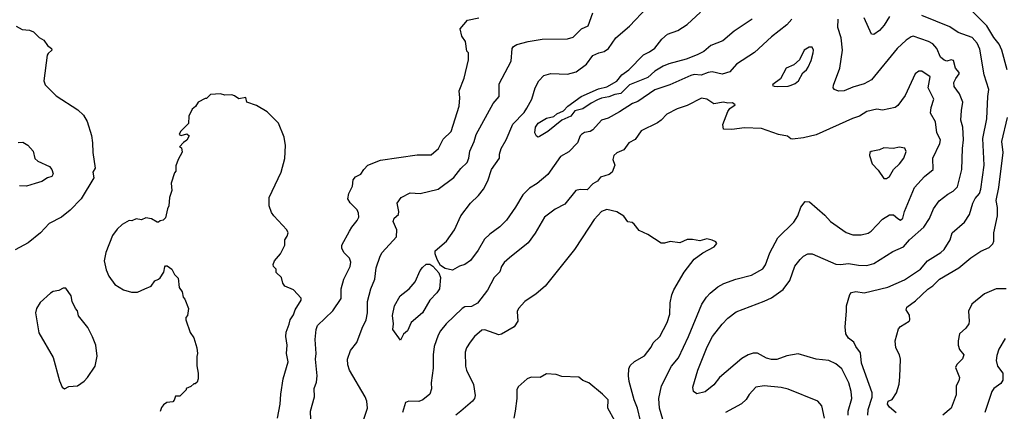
# Model space of a CAD drawing. Extents: x 1678431 to 1860718, y 384618 to 522882.
# Tile 381 of 473: x 1798376 to 1805383, y 440463 to 443251. Entities that reach past the tile are written whole.
import ezdxf

# ---------------------------------------------------------------- set-up
doc = ezdxf.new("R2010")
doc.units = 0

msp = doc.modelspace()

# ---------------------------------------------------------------- linework, layer by layer
at = {"layer": '0CON10XD'}
for points in [[(1802645.7, 442595), (1802565, 442550.6), (1802516, 442535), (1802455, 442466.9), (1802435, 442455.6), (1802395, 442448.1), (1802374.3, 442435), (1802364.4, 442425), (1802345.7, 442375), (1802285, 442310.6), (1802223.7, 442276.3), (1802135, 442148.6), (1802058.6, 442085), (1802005, 442051.5), (1801955.5, 442005), (1801905, 441917.5), (1801840, 441825), (1801793.9, 441776.1), (1801720.8, 441725), (1801685, 441688.6), (1801639.3, 441610.7), (1801585, 441536.9), (1801545, 441509.4), (1801505, 441495.7), (1801455, 441466.9), (1801405, 441479.1), (1801371.2, 441501.2), (1801346.2, 441545), (1801333.1, 441585), (1801333.8, 441605), (1801413.8, 441675), (1801470, 441755), (1801514.3, 441855), (1801584.4, 441945), (1801640.2, 441999.8), (1801675.6, 442045), (1801708.2, 442105), (1801734.7, 442185.3), (1801791.4, 442265), (1801790.6, 442295), (1801801.5, 442335), (1801837.3, 442395), (1801885, 442508), (1801965, 442590.9), (1801985, 442620.5), (1802021.3, 442685), (1802044.5, 442765.5), (1802070, 442815), (1802106.2, 442855), (1802155, 442868.1), (1802275, 442862.9), (1802335, 442880.6), (1802410, 442935), (1802455, 442995.6), (1802496.7, 443015), (1802535.3, 443024.7), (1802566.9, 443045), (1802619.1, 443120.9), (1802714.6, 443205.4), (1802842, 443338)], [(1801995.7, 443095.7), (1802095, 443113.3), (1802275, 443115.6), (1802315, 443126.7), (1802375, 443186.5), (1802421.8, 443208.2), (1802455, 443300.8)], [(1803588.6, 443255), (1803461.5, 443168.5), (1803379.2, 443100.8), (1803293.5, 443066.5), (1803244.1, 443025.9), (1803197.9, 443002.1), (1803118.8, 442971.2), (1802995, 442937.9), (1802955, 442920), (1802897.1, 442885), (1802845, 442838.6), (1802715, 442786.4), (1802655, 442724.8), (1802610.4, 442719.6), (1802569, 442701), (1802517.6, 442692.4), (1802489.1, 442680.9), (1802442.8, 442657.2), (1802384.2, 442615.8), (1802327.1, 442602.9), (1802297.8, 442565), (1802234.6, 442535.4), (1802135, 442454.2), (1802075, 442419.2), (1802065, 442416), (1802055, 442421.2), (1802042.7, 442445), (1802045.7, 442485), (1802065, 442515.7), (1802125, 442550.8), (1802176.8, 442563.2), (1802197.9, 442582.1), (1802246.6, 442603.4), (1802277.1, 442635), (1802372, 442705), (1802495, 442760), (1802555, 442772.5), (1802625, 442813.8), (1802662.1, 442857.9), (1802711.1, 442895), (1802815, 443002), (1802858.3, 443021.7), (1802895, 443049.2), (1802946.8, 443113.2), (1802985, 443148.6), (1803060, 443175), (1803125, 443215.8), (1803221.4, 443305)], [(1805402.1, 442895), (1805365.9, 443035), (1805346.1, 443076.1), (1805307.5, 443125), (1805257.9, 443207.9), (1805148, 443318)], [(1800450.6, 440345), (1800445.5, 440464.5), (1800473, 440567), (1800472.9, 440625), (1800488.7, 440671.3), (1800493.4, 440716.6), (1800481.9, 440835), (1800486.5, 440875), (1800480, 440975), (1800486.7, 441045), (1800495.8, 441075), (1800605, 441179.2), (1800663.8, 441266.2), (1800664.7, 441335), (1800681.8, 441405), (1800726.8, 441495), (1800733.8, 441525), (1800724.1, 441554.1), (1800681.9, 441595), (1800668.1, 441625), (1800667.8, 441645), (1800723.9, 441746.1), (1800739.4, 441775), (1800778.9, 441821.1), (1800789.2, 441845), (1800786.7, 441875), (1800776.9, 441896.9), (1800728.3, 441948.3), (1800711.9, 441975), (1800719.4, 442015), (1800743.5, 442066.5), (1800749.7, 442110.3), (1800766.8, 442133.2), (1800805, 442152), (1800824.5, 442185.5), (1800854, 442215), (1800945, 442251.4), (1801205, 442289.4), (1801305, 442290), (1801355.6, 442335), (1801390.2, 442399.8), (1801447.5, 442455), (1801504.2, 442635), (1801508, 442695), (1801503.8, 442745), (1801538.8, 442835), (1801570, 442965), (1801570, 443015), (1801558.3, 443028.3), (1801547.5, 443095), (1801522.5, 443135), (1801510, 443185), (1801563, 443247), (1801643.6, 443263.6)], [(1803870.8, 443255), (1803836.4, 443213.6), (1803725, 443130), (1803605, 443017.5), (1803478, 442935), (1803429.1, 442880.9), (1803375, 442862.9), (1803305, 442880), (1803275, 442875.3), (1803225, 442855.5), (1803175, 442860), (1803152, 442855), (1803003.3, 442786.7), (1802895, 442751.3), (1802775, 442667.8), (1802738, 442655), (1802645.7, 442595)], [(1804271.2, 440435), (1804272.9, 440465), (1804297.7, 440555), (1804293.1, 440605), (1804275.9, 440665.9), (1804226.7, 440765), (1804185, 440801.8), (1804135, 440823.8), (1804045, 440833.6), (1803915, 440871.5), (1803835, 440859.1), (1803765, 440833.1), (1803725, 440831.1), (1803690.7, 440840.7), (1803626.7, 440876.7), (1803595, 440877.1), (1803559.2, 440865), (1803515, 440839.1), (1803356.9, 440703.1), (1803315, 440651.4), (1803255, 440601.1), (1803195, 440588.6), (1803170.8, 440605), (1803165.7, 440634.3), (1803200.9, 440755), (1803267.3, 440922.7), (1803305.2, 440994.8), (1803375.9, 441084.1), (1803415, 441126.9), (1803475, 441172.2), (1803675, 441247.5), (1803725, 441272.1), (1803809.5, 441330.5), (1803856.7, 441395), (1803893.3, 441496.7), (1803930, 441545), (1803955, 441567.1), (1803985, 441584.2), (1804015, 441584.3), (1804185, 441510.5), (1804218.3, 441508.3), (1804275, 441516), (1804345, 441502.7), (1804405, 441500.5), (1804453.8, 441515), (1804588.9, 441601.1), (1804665.4, 441634.6), (1804707.5, 441685), (1804811.1, 441775), (1804849.4, 441835), (1804877.8, 441905), (1804919.1, 441960.9), (1804980.7, 442009.3), (1805019.2, 442030.8), (1805049.3, 442060.7), (1805080, 442185), (1805085.4, 442335), (1805093.3, 442395), (1805087.3, 442485), (1805074.5, 442535), (1805077.5, 442605), (1805087.9, 442665), (1805063.2, 442723.2), (1805025.6, 442775), (1805024.4, 442805), (1805037.8, 442832.2), (1805060.8, 442865), (1805060.8, 442875), (1805035, 442906), (1805021.3, 442961.3), (1805005, 442965.5), (1804975, 442955.6), (1804955, 442961.9), (1804928.1, 442985), (1804902.5, 443045), (1804875, 443078.5), (1804844, 443095), (1804735, 443133.5), (1804720.2, 443129.8), (1804684.3, 443105), (1804619.4, 443045), (1804437.7, 442822.3), (1804386.1, 442793.9), (1804305, 442771.1), (1804242.5, 442745), (1804202.3, 442742.3), (1804174.2, 442754.2), (1804166.1, 442766.1), (1804167.1, 442785), (1804212.2, 442905), (1804231.5, 443035), (1804221.4, 443121.4), (1804197.8, 443195), (1804200.6, 443255)], [(1804411.8, 440435), (1804414.1, 440475), (1804443.2, 440565), (1804443.2, 440595), (1804367.3, 440805), (1804359.8, 440879.8), (1804325.6, 440925), (1804311.9, 440955), (1804274.4, 440985), (1804254.8, 441014.8), (1804250.3, 441065), (1804260.6, 441175), (1804258.8, 441215), (1804282.5, 441295), (1804295, 441310), (1804327.1, 441317.1), (1804385, 441307.1), (1804555, 441347.5), (1804671.9, 441398.1), (1804785.6, 441475), (1804835.6, 441535), (1804931.4, 441595), (1804955, 441615.8), (1804997.1, 441685), (1805011.2, 441735), (1805099.5, 441810.5), (1805135, 441863.8), (1805159.5, 441945), (1805175, 441977.1), (1805205.8, 442014.2), (1805216.8, 442045), (1805239.4, 442215), (1805231.1, 442405), (1805258.9, 442545), (1805265.6, 442705), (1805273.5, 442755), (1805239.1, 442859.1), (1805209.3, 443040.7), (1805188.8, 443085), (1805155, 443123.8), (1805055, 443161.1), (1804995, 443200), (1804795, 443282.1)], [(1804566.7, 443275), (1804527.5, 443212.5), (1804495, 443174.2), (1804455, 443146), (1804438, 443148), (1804384.5, 443265)], [(1798352, 443205), (1798395, 443182.5), (1798445, 443176.9), (1798475, 443164.3), (1798514.5, 443124.5), (1798549.2, 443105), (1798575, 443068), (1798602, 443045), (1798605, 443033.3), (1798578.6, 443011.4), (1798571.9, 442998.1), (1798547.3, 442815), (1798558.4, 442788.4), (1798635, 442708.9), (1798790.3, 442610.3), (1798830.8, 442570.8), (1798857, 442527), (1798887.6, 442427.6), (1798895.6, 442375), (1798895.8, 442305), (1798914.2, 442195), (1798897.1, 442165), (1798904.2, 442125), (1798814.4, 441975), (1798735, 441894.4), (1798675, 441845.6), (1798585, 441801.1), (1798524.3, 441735), (1798437.1, 441662.9), (1798345, 441611.9)], [(1800817.5, 440385), (1800850.9, 440485), (1800845.5, 440535.5), (1800835, 440566.7), (1800722.9, 440755), (1800710.6, 440795), (1800708.1, 440835), (1800731.4, 440895), (1800775, 440953.3), (1800812.2, 441055), (1800841.9, 441115), (1800850.5, 441165), (1800852.5, 441245), (1800874.4, 441335), (1800904.4, 441405), (1800912.9, 441485), (1800942.4, 441567.6), (1800956, 441595), (1801058.8, 441705), (1801060.5, 441755), (1801034.5, 441815.5), (1801040.8, 441839.2), (1801072, 441865), (1801074.3, 441885), (1801062, 441945), (1801090, 441985), (1801155, 442017.5), (1801225, 442014.2), (1801355, 442045.6), (1801465, 442127.1), (1801515, 442192), (1801560.6, 442235), (1801571.9, 442265), (1801579.5, 442315), (1801611.5, 442385), (1801625.4, 442434.6), (1801745, 442654.2), (1801789.2, 442705), (1801788.6, 442795), (1801874.4, 442955), (1801880, 443045), (1801890.3, 443059.7), (1801913.3, 443075), (1801995.7, 443095.7)], [(1803766.4, 442776.4), (1803845, 442778), (1803865, 442784.2), (1803895, 442796), (1803918, 442815), (1803948.3, 442871.7), (1803975, 442894), (1803986.4, 442913.6), (1804008.7, 442961.3), (1804022.9, 443015), (1804024, 443035), (1804015, 443056.7), (1803995, 443056), (1803958, 443035), (1803925, 442966.2), (1803885, 442929.2), (1803830, 442905), (1803789.1, 442830.9), (1803735, 442790), (1803733.6, 442783.6), (1803745, 442777.5), (1803766.4, 442776.4)], [(1802952.5, 440405), (1802929.2, 440485), (1802925.5, 440555), (1802944.3, 440645), (1803015.6, 440785), (1803063.5, 440845), (1803135.4, 440995), (1803230, 441225), (1803263.1, 441276.9), (1803289.2, 441305), (1803345, 441350), (1803387.4, 441372.6), (1803472.5, 441405), (1803585, 441433.3), (1803665, 441478), (1803684.3, 441505), (1803715, 441591.2), (1803771.4, 441698.6), (1803885, 441810), (1803912.9, 441855), (1803935, 441916.7), (1803965, 441956.7), (1803996.7, 441955), (1804105, 441860), (1804145.5, 441815.5), (1804256.8, 441736.8), (1804305, 441718.6), (1804365, 441718.6), (1804415, 441731.9), (1804435, 441745.7), (1804515, 441831.4), (1804565, 441862.9), (1804595, 441863.1), (1804625, 441836), (1804645, 441824.3), (1804661.3, 441838.7), (1804671.5, 441885), (1804742.9, 442057.1), (1804816, 442134), (1804875.8, 442185), (1804874.4, 442265), (1804925, 442370), (1804929.5, 442395), (1804903.6, 442445), (1804892.9, 442522.9), (1804856.7, 442585), (1804861.5, 442625), (1804881.1, 442685), (1804840.4, 442765), (1804855.5, 442845), (1804795, 442885.6), (1804775, 442885.7), (1804749.2, 442865), (1804677.4, 442712.6), (1804625, 442640), (1804605, 442625.7), (1804516.9, 442606.9), (1804475, 442613.1), (1804405, 442597.8), (1804351.2, 442565), (1804301.4, 442548.6), (1804045, 442430.6), (1803955, 442409.4), (1803875, 442401.4), (1803863.3, 442403.3), (1803840.9, 442420.9), (1803775, 442433.1), (1803655, 442477.1), (1803535, 442482.5), (1803445, 442468.8), (1803385, 442472.5), (1803378.8, 442505), (1803415, 442597.5), (1803430.7, 442619.3), (1803467.5, 442645), (1803449.3, 442659.3), (1803415, 442656.7), (1803384, 442664), (1803315, 442652.3), (1803265, 442684.6), (1803228.6, 442691.4), (1803125, 442640), (1803055, 442615.5), (1802980.2, 442579.8), (1802940.8, 442535), (1802915, 442516.9), (1802798.9, 442461.1), (1802755, 442398), (1802712, 442375), (1802674.5, 442325.5), (1802625, 442302.9), (1802604, 442285), (1802596, 442255), (1802611.4, 442215), (1802593.1, 442165), (1802570.5, 442149.5), (1802508.9, 442131.1), (1802487.9, 442102.1), (1802455, 442083.3), (1802415, 442040), (1802365, 442043.1), (1802332.9, 442035), (1802255, 441938.6), (1802187.9, 441902.1), (1802110, 441845), (1802045, 441732), (1801995, 441662), (1801862, 441555), (1801825, 441523.8), (1801805.8, 441495), (1801793.2, 441456.8), (1801753.1, 441416.9), (1801704.2, 441325), (1801635, 441232), (1801590.9, 441209.1), (1801545, 441208.2), (1801523.9, 441196.1), (1801410, 441085), (1801371.1, 441035), (1801354.5, 441005), (1801326.7, 440925), (1801318.9, 440865), (1801318.7, 440771.3), (1801304.4, 440665), (1801306.8, 440623.2), (1801294, 440585), (1801245, 440545.6), (1801216.4, 440533.6), (1801145, 440534.3), (1801121.2, 440525), (1801099.2, 440455)], [(1800211.2, 440415), (1800230.4, 440515), (1800234.6, 440585), (1800251.8, 440695), (1800285.7, 440815), (1800275.7, 440875), (1800278.6, 440935), (1800270, 440995), (1800273.5, 441026.5), (1800295, 441082.5), (1800300, 441115), (1800325, 441151.2), (1800337.1, 441185), (1800378.8, 441255), (1800379.3, 441269.3), (1800325, 441327.5), (1800263.3, 441355), (1800250, 441375), (1800240, 441415), (1800202.5, 441452.5), (1800202.5, 441475), (1800183.3, 441495), (1800180.7, 441509.3), (1800190, 441535), (1800232.5, 441585), (1800262.5, 441645), (1800262.5, 441685), (1800280.7, 441709.3), (1800286.1, 441733.9), (1800276.7, 441755), (1800183.9, 441853.9), (1800168.3, 441878.3), (1800152.5, 441925), (1800152.5, 441985), (1800236.7, 442165), (1800263, 442263), (1800268, 442355), (1800258, 442415), (1800218, 442515), (1800136.7, 442595), (1800061.2, 442641.2), (1799992.5, 442665), (1799985, 442696.7), (1799935, 442686.7), (1799905, 442710), (1799885, 442716.7), (1799835, 442713.3), (1799805, 442722.5), (1799735, 442717.5), (1799705, 442690), (1799695, 442690), (1799647, 442663), (1799626.4, 442633.6), (1799602.5, 442615), (1799580, 442565), (1799578.3, 442511.7), (1799520, 442455), (1799510, 442435), (1799525, 442427.5), (1799565, 442437.5), (1799582.5, 442425), (1799566, 442394), (1799542.3, 442377.7), (1799512.5, 442345), (1799528.3, 442338.3), (1799531.7, 442308.3), (1799503, 442257), (1799488.3, 442211.7), (1799487, 442173), (1799478.3, 442161.7), (1799453.6, 442086.4), (1799460, 442035), (1799442.5, 441985), (1799437.5, 441925), (1799427.5, 441905), (1799415, 441840), (1799397, 441823), (1799375, 441820), (1799365, 441810), (1799355, 441810), (1799315, 441832.5), (1799275, 441840), (1799243.6, 441826.4), (1799205, 441833.3), (1799175, 441820), (1799155, 441822.5), (1799105, 441792.5), (1799070.5, 441759.5), (1799036.7, 441715), (1798990, 441595), (1798977.5, 441535), (1798990.7, 441470.7), (1799010, 441425), (1799053.3, 441365), (1799115, 441328.8), (1799172.3, 441312.3), (1799215, 441311.2), (1799267.5, 441335), (1799312.5, 441355), (1799337, 441393), (1799365, 441403.3), (1799375.9, 441414.1), (1799402.5, 441455), (1799408.3, 441491.7), (1799415, 441500), (1799425, 441500), (1799460, 441475), (1799477, 441437), (1799505, 441410), (1799510, 441345), (1799532.5, 441315), (1799540, 441275), (1799551.7, 441261.7), (1799577.5, 441195), (1799570, 441145), (1799558.3, 441131.7), (1799557.5, 441115), (1799590, 441025), (1799615.9, 440985.9), (1799636.2, 440915), (1799642.5, 440875), (1799637, 440853), (1799637, 440787), (1799647.5, 440735), (1799647.5, 440695), (1799638.3, 440671.7), (1799625, 440660), (1799615, 440660), (1799595, 440640), (1799560, 440625), (1799560, 440615), (1799515, 440570), (1799485, 440570), (1799476.7, 440543.3), (1799465, 440530), (1799423, 440527), (1799400.7, 440509.3), (1799385, 440490), (1799377, 440463)], [(1804613.3, 440453.3), (1804565, 440492.5), (1804551.9, 440515), (1804555.7, 440534.3), (1804585, 440547.5), (1804614.7, 440595.3), (1804634.1, 440655.9), (1804639.1, 440709.1), (1804643.6, 440835), (1804636.2, 440865), (1804610.4, 440915), (1804606.2, 440965), (1804629.9, 441050.1), (1804643.5, 441066.5), (1804705, 441104.3), (1804711.4, 441115), (1804707.6, 441147.6), (1804684.2, 441185), (1804689.2, 441205), (1804750.2, 441249.8), (1804838, 441332), (1804875, 441355.6), (1804921.4, 441405), (1805060, 441485), (1805144, 441556), (1805215, 441604.4), (1805275, 441630.4), (1805301.5, 441655), (1805307.8, 441675), (1805308.2, 441735), (1805333.5, 441855), (1805333.2, 441915), (1805325.3, 441965), (1805343.8, 442056.2), (1805373.8, 442305), (1805366.2, 442385), (1805404.7, 442555)], [(1798365, 442376), (1798398.3, 442378.3), (1798435, 442358.8), (1798473.3, 442315), (1798485, 442263.3), (1798505, 442243.3), (1798587.5, 442205), (1798605.8, 442185), (1798614, 442155), (1798606.2, 442135), (1798575, 442125.8), (1798535, 442099.1), (1798485.5, 442084.5), (1798425, 442065.5), (1798375, 442067.5)], [(1804545, 442120), (1804565, 442133.8), (1804594.5, 442185.5), (1804637.1, 442225), (1804667.1, 442265), (1804683.9, 442313.9), (1804675.7, 442335.7), (1804635, 442344), (1804595, 442334.2), (1804525, 442339.2), (1804495, 442323.8), (1804435, 442313.3), (1804426.7, 442305), (1804423.6, 442283.6), (1804442.5, 442225), (1804485, 442180), (1804525, 442120), (1804545, 442120)], [(1802793.8, 440395), (1802772.1, 440485), (1802748.2, 440545), (1802712.2, 440675), (1802708.9, 440715), (1802711.1, 440765), (1802720, 440790), (1802752.2, 440817.8), (1802822.4, 440857.6), (1802869.2, 440920.8), (1802885, 440951.4), (1802931.8, 440995), (1802984.7, 441095.3), (1803003.8, 441155), (1803004.5, 441235), (1803017, 441293), (1803031.7, 441328.3), (1803105.8, 441455), (1803175, 441546.2), (1803237.7, 441592.3), (1803317.5, 441635), (1803337, 441657), (1803329.3, 441669.3), (1803305, 441682.5), (1803265, 441690), (1803215, 441676.7), (1803165, 441687.5), (1803125, 441687.5), (1803075, 441662.5), (1803005, 441673.3), (1802965, 441660), (1802940.7, 441660.7), (1802845, 441722.5), (1802785, 441750), (1802750, 441795), (1802735, 441806.7), (1802705, 441812.5), (1802675, 441852.5), (1802625, 441882.5), (1802555, 441900), (1802516.7, 441885), (1802465, 441828.8), (1802427.5, 441775), (1802324.2, 441615), (1802116, 441355), (1802051.3, 441298.7), (1801972, 441245), (1801925, 441196.2), (1801917.3, 441172.7), (1801920.8, 441105), (1801894.5, 441065.5), (1801805, 441012.9), (1801785, 441007.5), (1801687.3, 441042.7), (1801665, 441041.4), (1801613.1, 440995), (1801582.2, 440955), (1801555.6, 440915), (1801546.7, 440885), (1801548.9, 440785), (1801555.7, 440755), (1801606.7, 440655), (1801617.5, 440575), (1801612.5, 440555), (1801598, 440535), (1801515, 440464.4), (1801480, 440435)], [(1801085, 440970), (1801032.2, 441045), (1801037.1, 441085), (1801030, 441145), (1801042.7, 441215), (1801084.7, 441285.3), (1801148, 441335), (1801190, 441385), (1801225.4, 441464.6), (1801242.2, 441487.8), (1801268.2, 441511.8), (1801295, 441510.4), (1801317.4, 441497.4), (1801359.6, 441449.6), (1801371.1, 441415), (1801364.4, 441335), (1801344.1, 441305.9), (1801293.8, 441255), (1801241.8, 441165), (1801161.4, 441095), (1801135, 441036.2), (1801106.6, 441013.4), (1801085, 440970)], [(1798695, 440623.3), (1798725, 440638.8), (1798787.5, 440645), (1798835, 440678.8), (1798860, 440705), (1798913.8, 440785), (1798928, 440855), (1798918, 440935), (1798895, 440992.5), (1798860.5, 441060.5), (1798795, 441142.5), (1798787.7, 441177.7), (1798773.3, 441195), (1798750, 441245), (1798742.5, 441285), (1798705, 441340), (1798685, 441340), (1798655, 441322.5), (1798615, 441316.7), (1798596.1, 441303.9), (1798521.2, 441238.8), (1798496.2, 441195), (1798488.8, 441165), (1798512.7, 441022.7), (1798615.6, 440845.6), (1798660, 440680), (1798678.8, 440635), (1798695, 440623.3)], [(1805395, 441334.3), (1805325, 441334.4), (1805241.2, 441298.8), (1805151.4, 441225), (1805127.3, 441175), (1805133.8, 441105), (1805130.4, 441085), (1805108.5, 441055), (1805064.4, 441015), (1805053.8, 440965), (1805054.6, 440934.6), (1805065, 440903.3), (1805095.7, 440865), (1805085, 440838), (1805044.6, 440795.4), (1805034.4, 440775), (1805064.2, 440705), (1805058.8, 440681.2), (1805039.2, 440645), (1805039.1, 440580.9), (1805005.5, 440484.5), (1804945, 440436.2)], [(1805388.9, 440981.1), (1805345, 440906.7), (1805329.7, 440860.3), (1805325.7, 440825), (1805334.2, 440785), (1805372.9, 440735), (1805373.3, 440685), (1805357.8, 440662.2), (1805308.9, 440625), (1805293.3, 440605), (1805245, 440453.8)], [(1802611.5, 440395), (1802562.2, 440485), (1802562.9, 440545), (1802524, 440585), (1802425.5, 440665.5), (1802383, 440683), (1802355.9, 440705.9), (1802235, 440712), (1802195, 440726), (1802125, 440731.2), (1802080, 440705), (1802015, 440706.2), (1801986.4, 440693.6), (1801923.6, 440636.4), (1801913.6, 440616.4), (1801914, 440555), (1801901.4, 440465), (1801892.5, 440415)], [(1804102.9, 440415), (1804085, 440502.5), (1804055, 440536.2), (1803845, 440621.9), (1803795, 440633.1), (1803675, 440645.6), (1803614.5, 440635.5), (1803568, 440582), (1803545, 440548), (1803512.6, 440517.4), (1803398.8, 440455)]]:
    msp.add_lwpolyline(points, dxfattribs=at)

doc.saveas('drawing.dxf')
